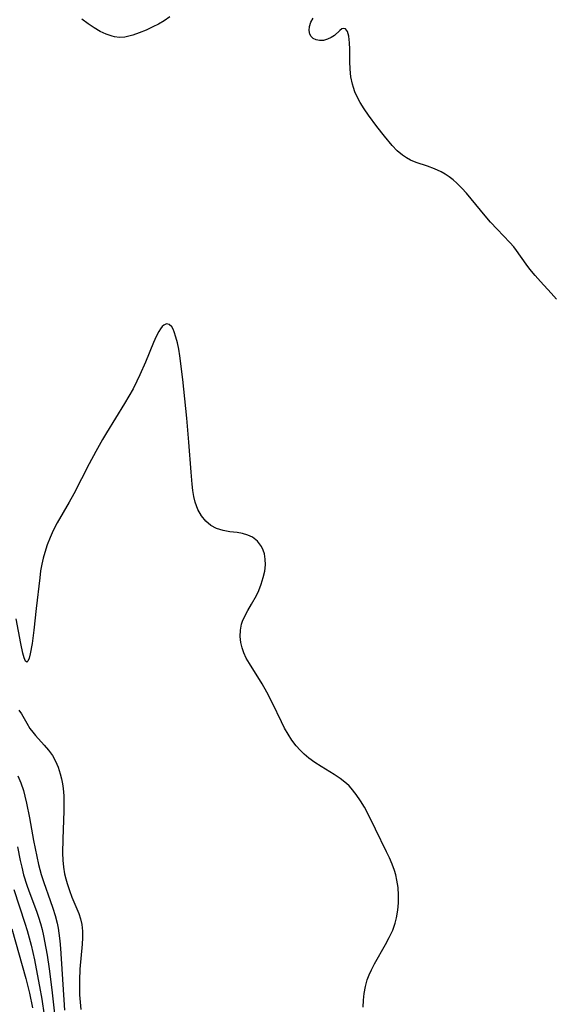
# Model space of a CAD drawing. Header units: inches. Extents: x 1073367 to 1082519, y 1569854 to 1574957.
# Tile 417 of 565: x 1079717 to 1079833, y 1572576 to 1572788. Entities that reach past the tile are written whole.
import ezdxf

# ---------------------------------------------------------------- set-up
doc = ezdxf.new("R2010")
doc.units = ezdxf.units.IN
doc.header["$MEASUREMENT"] = 0
doc.layers.add('CGG_CurvaNivelLidar_v1', color=7, linetype='Continuous', lineweight=30, true_color=0x008008)

msp = doc.modelspace()

# ---------------------------------------------------------------- linework, layer by layer
at = {"layer": 'CGG_CurvaNivelLidar_v1'}
for points in [[(1079749.3729, 1572788.4003, 73.5), (1079748.1508, 1572787.5775, 73.5), (1079746.9519, 1572786.8725, 73.5), (1079745.7389, 1572786.2382, 73.5), (1079744.2598, 1572785.5444, 73.5), (1079742.8023, 1572784.9448, 73.5), (1079741.3867, 1572784.4573, 73.5), (1079739.7172, 1572784.0504, 73.5), (1079738.5229, 1572783.9574, 73.5), (1079737.4764, 1572784.1024, 73.5), (1079736.9658, 1572784.2378, 73.5), (1079735.7015, 1572784.6886, 73.5), (1079734.4007, 1572785.2905, 73.5), (1079733.0871, 1572786.0249, 73.5), (1079731.7842, 1572786.8831, 73.5), (1079730.4388, 1572787.9239, 73.5)], [(1079832.6356, 1572727.621, 73.5), (1079831.4957, 1572728.9124, 73.5), (1079829.1543, 1572731.4305, 73.5), (1079828.0144, 1572732.7266, 73.5), (1079826.9182, 1572734.0722, 73.5), (1079826.1177, 1572735.1445, 73.5), (1079824.0329, 1572738.1011, 73.5), (1079823.4393, 1572738.879, 73.5), (1079822.5826, 1572739.874, 73.5), (1079819.8519, 1572742.6919, 73.5), (1079818.4345, 1572744.2202, 73.5), (1079817.2752, 1572745.5724, 73.5), (1079814.2716, 1572749.2645, 73.5), (1079813.2758, 1572750.4388, 73.5), (1079812.2507, 1572751.5659, 73.5), (1079811.1813, 1572752.6229, 73.5), (1079810.3629, 1572753.3367, 73.5), (1079809.5108, 1572753.9921, 73.5), (1079808.6839, 1572754.5446, 73.5), (1079807.829, 1572755.036, 73.5), (1079806.3554, 1572755.7195, 73.5), (1079804.8514, 1572756.2716, 73.5), (1079802.3884, 1572757.074, 73.5), (1079801.2112, 1572757.5583, 73.5), (1079800.319, 1572758.0409, 73.5), (1079799.4741, 1572758.6163, 73.5), (1079798.3432, 1572759.5993, 73.5), (1079797.2829, 1572760.7193, 73.5), (1079795.5773, 1572762.749, 73.5), (1079793.9605, 1572764.7887, 73.5), (1079792.13, 1572767.2604, 73.5), (1079791.2147, 1572768.6006, 73.5), (1079790.3713, 1572769.9688, 73.5), (1079789.636, 1572771.3762, 73.5), (1079789.2477, 1572772.2817, 73.5), (1079788.9193, 1572773.2036, 73.5), (1079788.7068, 1572773.9249, 73.5), (1079788.3605, 1572775.5244, 73.5), (1079788.1832, 1572777.1759, 73.5), (1079788.1285, 1572778.8088, 73.5), (1079788.116, 1572781.4602, 73.5), (1079788.0605, 1572782.8189, 73.5), (1079787.8887, 1572784.2841, 73.5), (1079787.6286, 1572785.2606, 73.5), (1079787.2401, 1572785.8312, 73.5), (1079786.8604, 1572785.9326, 73.5), (1079786.4324, 1572785.8043, 73.5), (1079785.9942, 1572785.507, 73.5), (1079784.8281, 1572784.4052, 73.5), (1079784.1298, 1572783.9456, 73.5), (1079783.3237, 1572783.579, 73.5), (1079782.4658, 1572783.3459, 73.5), (1079781.6103, 1572783.2925, 73.5), (1079780.8822, 1572783.4345, 73.5), (1079780.2492, 1572783.7543, 73.5), (1079779.8, 1572784.1872, 73.5), (1079779.5186, 1572784.6919, 73.5), (1079779.3606, 1572785.4628, 73.5), (1079779.4401, 1572786.358, 73.5), (1079779.7389, 1572787.2604, 73.5), (1079780.2246, 1572788.1038, 73.5)], [(1079791.0387, 1572575.2622, 74), (1079791.0626, 1572576.7331, 74), (1079791.2087, 1572578.2013, 74), (1079791.4786, 1572579.6562, 74), (1079791.8806, 1572581.0867, 74), (1079792.2911, 1572582.1808, 74), (1079792.7721, 1572583.2571, 74), (1079793.437, 1572584.566, 74), (1079795.7884, 1572588.6917, 74), (1079796.6282, 1572590.2505, 74), (1079797.3622, 1572591.8442, 74), (1079797.8871, 1572593.3239, 74), (1079798.0465, 1572593.8924, 74), (1079798.1911, 1572594.4943, 74), (1079798.4699, 1572596.0961, 74), (1079798.615, 1572597.7178, 74), (1079798.6345, 1572599.3475, 74), (1079798.5277, 1572600.9736, 74), (1079798.2848, 1572602.5842, 74), (1079798.0184, 1572603.7189, 74), (1079797.7377, 1572604.6426, 74), (1079797.2325, 1572606.0034, 74), (1079796.6531, 1572607.3486, 74), (1079796.0287, 1572608.6874, 74), (1079793.6834, 1572613.5886, 74), (1079792.0779, 1572616.7728, 74), (1079791.2782, 1572618.2541, 74), (1079790.4357, 1572619.6862, 74), (1079789.5229, 1572621.046, 74), (1079788.457, 1572622.3635, 74), (1079787.9835, 1572622.8607, 74), (1079787.4073, 1572623.4033, 74), (1079786.0925, 1572624.4473, 74), (1079784.7439, 1572625.3536, 74), (1079781.9408, 1572627.0634, 74), (1079780.6001, 1572627.9201, 74), (1079779.3127, 1572628.8469, 74), (1079778.3363, 1572629.6661, 74), (1079777.4204, 1572630.553, 74), (1079776.5704, 1572631.506, 74), (1079775.6566, 1572632.714, 74), (1079774.8296, 1572633.9962, 74), (1079774.0964, 1572635.2945, 74), (1079773.41, 1572636.6311, 74), (1079771.4686, 1572640.6803, 74), (1079770.2777, 1572643.0562, 74), (1079769.2993, 1572644.8045, 74), (1079766.5183, 1572649.1899, 74), (1079765.8518, 1572650.3886, 74), (1079765.344, 1572651.4826, 74), (1079764.944, 1572652.5898, 74), (1079764.673, 1572653.7067, 74), (1079764.5419, 1572655.0465, 74), (1079764.6061, 1572656.3717, 74), (1079764.8493, 1572657.6575, 74), (1079765.0527, 1572658.3212, 74), (1079765.4409, 1572659.2412, 74), (1079766.161, 1572660.5907, 74), (1079766.9696, 1572661.9592, 74), (1079768.0367, 1572663.859, 74), (1079768.5456, 1572664.9423, 74), (1079769.0836, 1572666.3141, 74), (1079769.5149, 1572667.7089, 74), (1079769.817, 1572669.1065, 74), (1079769.9597, 1572670.4859, 74), (1079769.927, 1572671.6713, 74), (1079769.7368, 1572672.802, 74), (1079769.4774, 1572673.6239, 74), (1079769.1204, 1572674.3862, 74), (1079768.2932, 1572675.5152, 74), (1079767.2184, 1572676.3799, 74), (1079766.1871, 1572676.8572, 74), (1079765.054, 1572677.1738, 74), (1079763.8614, 1572677.3813, 74), (1079762.3165, 1572677.5746, 74), (1079760.8451, 1572677.822, 74), (1079759.4433, 1572678.2609, 74), (1079758.2315, 1572678.9437, 74), (1079757.1523, 1572679.8682, 74), (1079756.2286, 1572680.9989, 74), (1079755.4459, 1572682.3927, 74), (1079754.8674, 1572683.9455, 74), (1079754.5663, 1572685.1809, 74), (1079754.3479, 1572686.4703, 74), (1079754.1825, 1572687.8025, 74), (1079753.9525, 1572690.4375, 74), (1079753.5091, 1572696.861, 74), (1079753.0378, 1572702.0463, 74), (1079752.1551, 1572710.3518, 74), (1079751.5253, 1572715.4382, 74), (1079751.298, 1572716.875, 74), (1079751.0231, 1572718.2442, 74), (1079750.703, 1572719.4923, 74), (1079750.339, 1572720.5809, 74), (1079750.0769, 1572721.1801, 74), (1079749.7865, 1572721.6742, 74), (1079749.2667, 1572722.1869, 74), (1079748.674, 1572722.3297, 74), (1079748.0854, 1572722.0764, 74), (1079747.7066, 1572721.7248, 74), (1079747.3425, 1572721.2561, 74), (1079746.9883, 1572720.686, 74), (1079746.4315, 1572719.5926, 74), (1079745.8808, 1572718.3372, 74), (1079744.1538, 1572714.1038, 74), (1079742.9584, 1572711.3473, 74), (1079742.3032, 1572709.9688, 74), (1079741.4627, 1572708.3463, 74), (1079739.6395, 1572705.1559, 74), (1079735.7625, 1572698.8746, 74), (1079734.8829, 1572697.4061, 74), (1079733.4181, 1572694.8239, 74), (1079731.9986, 1572692.1776, 74), (1079728.699, 1572685.714, 74), (1079727.7286, 1572683.9399, 74), (1079725.1417, 1572679.4809, 74), (1079724.2947, 1572677.8613, 74), (1079723.5954, 1572676.3143, 74), (1079722.9822, 1572674.7284, 74), (1079722.4541, 1572673.1094, 74), (1079722.1133, 1572671.8641, 74), (1079721.829, 1572670.6031, 74), (1079721.5736, 1572669.132, 74), (1079721.371, 1572667.6457, 74), (1079720.573, 1572661.0536, 74), (1079720.0852, 1572656.4181, 74), (1079719.7218, 1572653.4912, 74), (1079719.3361, 1572651.2981, 74), (1079719.0936, 1572650.3611, 74), (1079718.84, 1572649.7288, 74), (1079718.5804, 1572649.4952, 74), (1079718.3103, 1572649.7491, 74), (1079718.0373, 1572650.4226, 74), (1079717.7591, 1572651.4111, 74), (1079717.288, 1572653.4908, 74), (1079716.3002, 1572658.8181, 74)], [(1079716.8577, 1572639.2034, 74), (1079717.4634, 1572638.3653, 74), (1079718.6173, 1572636.3362, 74), (1079719.2777, 1572635.2537, 74), (1079719.8616, 1572634.4373, 74), (1079720.4514, 1572633.712, 74), (1079722.3347, 1572631.6502, 74), (1079723.2638, 1572630.577, 74), (1079724.1038, 1572629.4212, 74), (1079724.7842, 1572628.1943, 74), (1079725.3443, 1572626.8745, 74), (1079725.8027, 1572625.4847, 74), (1079726.0847, 1572624.4103, 74), (1079726.3063, 1572623.3094, 74), (1079726.4467, 1572622.2999, 74), (1079726.5667, 1572620.6952, 74), (1079726.5973, 1572619.0614, 74), (1079726.5704, 1572617.4073, 74), (1079726.3575, 1572611.4569, 74), (1079726.3042, 1572608.408, 74), (1079726.3526, 1572606.9045, 74), (1079726.4884, 1572605.4001, 74), (1079726.7267, 1572603.9236, 74), (1079726.9713, 1572602.8658, 74), (1079727.2654, 1572601.826, 74), (1079727.7489, 1572600.3693, 74), (1079728.2863, 1572598.9505, 74), (1079729.7657, 1572595.4145, 74), (1079730.147, 1572594.2358, 74), (1079730.419, 1572593.0207, 74), (1079730.5781, 1572591.6106, 74), (1079730.6054, 1572590.1666, 74), (1079730.5398, 1572588.7832, 74), (1079730.0267, 1572583.3992, 74), (1079729.9219, 1572581.0683, 74), (1079729.919, 1572579.4944, 74), (1079729.9681, 1572577.9162, 74), (1079730.0704, 1572576.3375, 74), (1079730.2297, 1572574.7621, 74)], [(1079716.6583, 1572625.0477, 73.5), (1079717.294, 1572623.5509, 73.5), (1079717.8592, 1572621.8601, 73.5), (1079718.1816, 1572620.6718, 73.5), (1079718.5425, 1572619.1204, 73.5), (1079719.1524, 1572615.9571, 73.5), (1079720.0063, 1572611.1136, 73.5), (1079720.7243, 1572607.6527, 73.5), (1079721.1286, 1572605.9391, 73.5), (1079721.6959, 1572603.8212, 73.5), (1079722.2609, 1572602.0585, 73.5), (1079723.6409, 1572598.2006, 73.5), (1079724.1954, 1572596.5783, 73.5), (1079724.6984, 1572594.9434, 73.5), (1079725.1225, 1572593.2901, 73.5), (1079725.339, 1572592.2271, 73.5), (1079725.5148, 1572591.1553, 73.5), (1079725.7145, 1572589.5082, 73.5), (1079725.8571, 1572587.8478, 73.5), (1079726.7039, 1572574.5971, 73.5)], [(1079716.6209, 1572609.7755, 73), (1079717.1688, 1572606.8305, 73), (1079717.4894, 1572605.37, 73), (1079717.8996, 1572603.7579, 73), (1079718.5889, 1572601.5092, 73), (1079719.0069, 1572600.3112, 73), (1079720.6561, 1572595.9069, 73), (1079721.107, 1572594.5983, 73), (1079721.5159, 1572593.2763, 73), (1079721.8696, 1572591.957, 73), (1079722.1808, 1572590.6246, 73), (1079722.7114, 1572587.9254, 73), (1079722.9532, 1572586.4596, 73), (1079723.3758, 1572583.5095, 73), (1079723.9509, 1572578.9798, 73), (1079726.6307, 1572555.0681, 73)], [(1079715.8279, 1572600.5479, 72.5), (1079718.2004, 1572593.2929, 72.5), (1079718.665, 1572591.7351, 72.5), (1079719.5091, 1572588.5946, 72.5), (1079720.2437, 1572585.4265, 72.5), (1079720.634, 1572583.5043, 72.5), (1079721.3548, 1572579.7012, 72.5), (1079721.8315, 1572576.9759, 72.5), (1079722.3429, 1572573.4904, 72.5)], [(1079715.3716, 1572592.0951, 72), (1079718.3643, 1572581.4102, 72), (1079719.1529, 1572578.2529, 72), (1079719.8182, 1572575.068, 72)]]:
    msp.add_polyline3d(points, dxfattribs=at)

doc.saveas('drawing.dxf')
